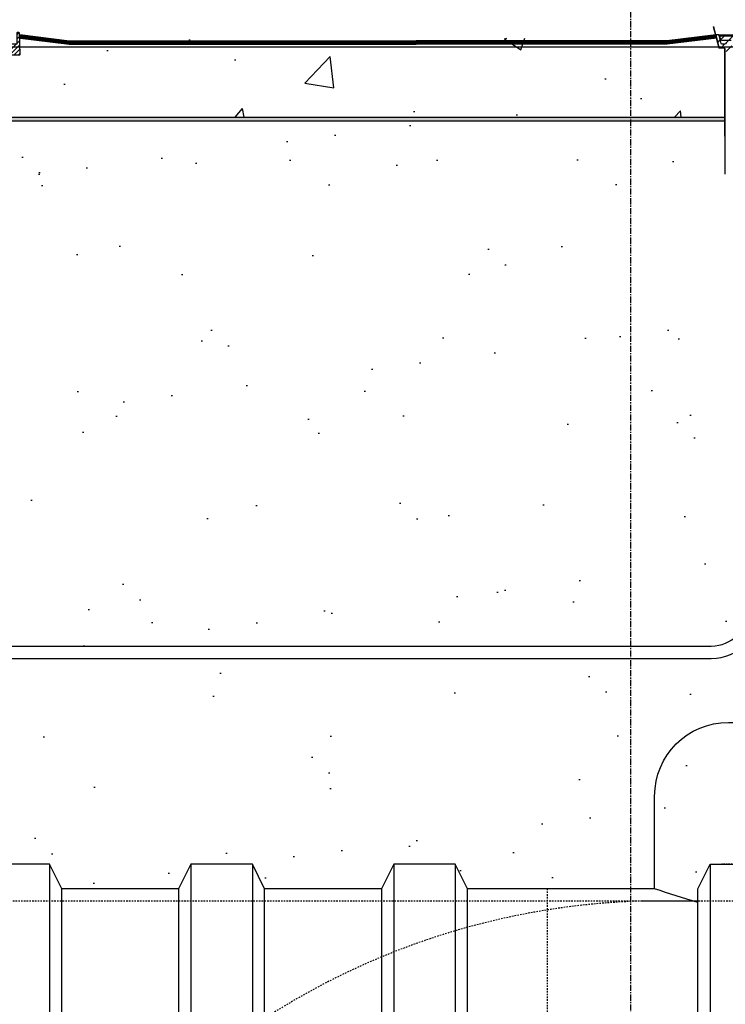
# Model space of a CAD drawing. Extents: x -169 to 2224, y 0 to 2796.
# Tile 341 of 530: x 1648 to 1706, y 906 to 986. Entities that reach past the tile are written whole.
import ezdxf

# ---------------------------------------------------------------- set-up
doc = ezdxf.new("R2010")
doc.units = 0
doc.header["$MEASUREMENT"] = 0
doc.header["$PDSIZE"] = 1
for name, pattern in [('CENTER1', [0.6625, 0.5, -0.075, 0.0125, -0.075]), ('HIDDEN3', [0.1875, 0.125, -0.0625]), ('HIDDEN5', [0.05, 0.025, -0.025])]:
    doc.linetypes.add(name, pattern=pattern)
doc.layers.get('DEFPOINTS').update_dxf_attribs({"linetype": 'CONTINUOUS'})
for name, color, linetype in [('CONCRETE-HATCH', 2, 'CONTINUOUS'), ('CONDUIT', 2, 'CONTINUOUS'), ('DIM', 3, 'CONTINUOUS'), ('PEAGRAVEL-HATCH', 3, 'CONTINUOUS'), ('SPILL-BUCKET', 1, 'CONTINUOUS'), ('TANK-MANHOLE-18', 2, 'CONTINUOUS'), ('TANK-MANHOLE-COVER-18', 2, 'CONTINUOUS'), ('TANK-MANHOLE-COVER-HATCH-18', 7, 'CONTINUOUS'), ('TANK-MANHOLE-HATCH-18', 7, 'CONTINUOUS'), ('TANK-SLAB', 6, 'CONTINUOUS'), ('TANK-UST', 5, 'CONTINUOUS'), ('TANK-UST-RIB', 7, 'CONTINUOUS')]:
    doc.layers.add(name, color=color, linetype=linetype)
doc.layers.add('FREEZE-LINES', color=8, linetype='CONTINUOUS', plot=False)
doc.styles.add('SIMPLEX', font='simplex')
doc.dimstyles.new('DIM64', dxfattribs={"dimscale": 64, "dimtxt": 0.09375, "dimasz": 0.09375, "dimexe": 0.0625, "dimexo": 0.0625, "dimgap": 0.046875, "dimtad": 1, "dimdec": 4, "dimzin": 3, "dimdsep": 46, "dimlunit": 4, "dimtxsty": 'SIMPLEX', "dimcen": 0, "dimclrd": 256, "dimclre": 256, "dimclrt": 256, "dimadec": 0, "dimazin": 0, "dimtfac": 1, "dimtdec": 4, "dimtmove": 0, "dimatfit": 3, "dimfxl": 1, "dimfrac": 2, "dimtolj": 1, "dimtzin": 0, "dimarcsym": 0})
pattern_1 = [(45, (-975.658, -2e-11), (-0.35355339, 0.35355339), [])]

# ---------------------------------------------------------------- blocks, each defined once
blk = doc.blocks.new('*D48')
at = {"layer": 'DEFPOINTS', "color": 0, "transparency": 16777216}
for p in [(2031.773, 978.296), (1368.547, 978.015), (2031.773, 700.523)]:
    blk.add_point(p, dxfattribs=at)
at = {"layer": 'DIM', "lineweight": -2, "transparency": 16777216}
for p, q in [((2031.773, 974.296), (2031.773, 696.523)), ((1368.547, 974.015), (1368.547, 696.523)), ((1374.547, 700.523), (2025.773, 700.523))]:
    blk.add_line(p, q, dxfattribs=at)
at = {"layer": 'DIM', "transparency": 16777216}
for points in [[(1374.547, 701.523), (1374.547, 699.523), (1368.547, 700.523)], [(2025.773, 701.523), (2025.773, 699.523), (2031.773, 700.523)]]:
    blk.add_solid(points, dxfattribs=at)
at = {"layer": 'DIM', "transparency": 16777216, "insert": (1700.16, 708.095), "char_height": 6, "attachment_point": 5, "style": 'SIMPLEX'}
blk.add_mtext('\\A1;55\'-3 1/4" (F.V. TANK SLAB)', dxfattribs=at)

msp = doc.modelspace()

# ---------------------------------------------------------------- hatches: boundary and pattern name
at = {"layer": 'CONCRETE-HATCH'}
h = msp.add_hatch(dxfattribs=at)
h.set_pattern_fill('AR-CONC', color=256, scale=2.67, style=0)
h.set_pattern_definition([(50, (-398.977, 12.002), (19.15085, -1.67548), [2.0025, -22.0275]), (355, (-398.977, 12.002), (-3.70466, 20.08353), [1.602, -17.622]), (100.4514, (-397.381, 11.862), (15.44619, 18.40805), [1.70186, -18.7205]), (46.1842, (-398.977, 17.342), (28.49534, -4.41936), [3.00375, -33.04125]), (96.6356, (-396.602, 16.974), (24.95547, 26.00897), [2.5528, -28.08076]), (351.1842, (-398.977, 17.342), (24.95547, 26.00897), [2.403, -26.433]), (21, (-396.307, 16.007), (15.93742, -10.74992), [2.0025, -22.0275]), (326, (-396.307, 16.007), (6.49652, 19.3615), [1.602, -17.622]), (71.4514, (-394.979, 15.111), (22.43394, 8.61158), [1.70186, -18.7205]), (37.5, (-398.977, 12.002), (0.324668, 8.888266), [0, -17.4084, 0, -17.889, 0, -17.68875]), (7.5, (-398.977, 12.002), (7.023957, 10.530793), [0, -10.1994, 0, -17.0079, 0, -6.74175]), (327.5, (-404.931, 12.002), (14.25306, -0.602215), [0, -6.675, 0, -20.826, 0, -27.6345]), (317.5, (-407.601, 12.002), (15.57107, 2.6728), [0, -8.6775, 0, -13.8306, 0, -19.6245])])
h.paths.add_polyline_path([(1705.62107, 983.89509), (1705.12538, 983.9417), (1704.91354, 984.73363), (1648.28554, 984.76597), (1648.28554, 978.29596), (1705.62107, 978.29596)])
at = {"layer": 'PEAGRAVEL-HATCH'}
h = msp.add_hatch(dxfattribs=at)
h.set_pattern_fill('AR-SAND', color=256, scale=7.5, style=0)
h.set_pattern_definition([(37.5, (-493.384, 31.247), (-0.47245, 14.45118), [0, -11.4, 0, -12.75, 0, -12.1875]), (7.5, (-493.384, 31.247), (13.27333, 21.1661), [0, -6.15, 0, -10.275, 0, -3.9375]), (327.5, (-502.609, 31.247), (23.356064, 0.04244), [0, -3.75, 0, -13.5, 0, -17.625]), (317.5, (-502.609, 31.247), (22.54595, 6.58257), [0, -1.875, 0, -8.85, 0, -10.125])])
h.paths.add_polyline_path([(1707.26344, 968.36731), (1706.00633, 969.62443), (1707.54125, 971.25629), (1707.54125, 973.7036), (1705.68075, 973.7036), (1705.67936, 978.29596), (1648.24082, 978.29596), (1648.24082, 967.14591), (1647.23396, 966.95192), (1647.16685, 965.18198), (1646.93843, 965.18198), (1646.91366, 963.3542), (1642.50182, 961.99078), (1642.42166, 960.77814), (1642.1935, 960.77817), (1642.19067, 935.26576), (1704.54125, 935.26576), (1707.54125, 938.26576)])
h.paths.add_polyline_path([(1712.72757, 930.05404), (1712.72757, 935.93084), (1710.78154, 937.39111), (1710.04162, 939.70884), (1710.04162, 973.7036), (1708.54125, 973.7036), (1708.54125, 938.26576), (1707.36967, 935.43733), (1704.54125, 934.26576), (1642.19421, 934.26576), (1642.19421, 923.08613), (1642.88357, 923.08613), (1642.52234, 917.24243), (1643.21868, 915.87407), (1644.6942, 915.52328), (1645.6942, 917.52328), (1650.35027, 918.21114), (1651.6942, 915.52328), (1661.1942, 915.52328), (1662.1942, 917.52328), (1667.1942, 917.52328), (1668.1942, 915.52328), (1677.6942, 915.52328), (1678.6942, 917.52328), (1683.6942, 917.52328), (1684.6942, 915.52328), (1703.4442, 915.52328), (1704.4442, 917.52328), (1705.40615, 917.52328), (1705.40615, 923.05328), (1707.16351, 927.29592), (1711.82837, 929.05404)])
at = {"layer": 'SPILL-BUCKET'}
h = msp.add_hatch(dxfattribs=at)
h.set_pattern_fill('ANSI31', scale=2, style=0)
h.set_pattern_definition([(45, (6751.53944, -316.10631), (-0.176776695, 0.176776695), [])])
edge = h.paths.add_edge_path()
edge.add_line((1647.00662, 984.23294), (1646.94842, 984.17052))
edge.add_line((1646.94842, 984.17052), (1646.99788, 982.75407))
edge.add_line((1646.99788, 982.75407), (1647.32319, 982.75407))
edge.add_line((1647.32319, 982.75407), (1647.34063, 983.25351))
edge.add_arc((1647.46552, 983.24919), 0.12496, -269.9813935, -181.9814413, ccw=False)
edge.add_line((1647.46548, 983.37415), (1648.25231, 983.37415))
edge.add_arc((1648.25233, 983.43663), 0.06248, -90.0192844, 1.9807391)
edge.add_line((1648.31477, 983.43879), (1648.25588, 985.12513))
edge.add_arc((1648.19344, 985.12293), 0.06248, -357.9813596, -269.9813832)
edge.add_line((1648.19342, 985.18541), (1648.05158, 985.18541))
edge.add_arc((1648.05159, 985.15417), 0.03124, -269.9804251, -179.9804251)
edge.add_line((1648.02036, 985.15416), (1648.02036, 984.24793))
edge.add_arc((1648.00505, 984.24824), 0.01531, -91.1872154, -1.1872154, ccw=False)
edge.add_line((1648.00473, 984.23294), (1647.00662, 984.23294))
at = {"layer": 'TANK-MANHOLE-COVER-HATCH-18', "linetype": 'Continuous'}
h = msp.add_hatch(dxfattribs=at)
h.set_pattern_fill('LINE', color=256, scale=4, angle=45, style=0)
h.set_pattern_definition(pattern_1)
h.paths.add_polyline_path([(1705.22102, 984.92178), (1705.22657, 984.85798), (1705.31849, 984.60612, 0.31505809), (1705.40656, 984.54451), (1706.15865, 984.54451, -0.20068244), (1706.22539, 984.5166), (1706.32494, 984.41569, 0.20068244), (1706.39168, 984.38778), (1706.73148, 984.38778), (1707.07128, 984.38778, 0.20067998), (1707.13802, 984.41569), (1707.23757, 984.5166, -0.20067998), (1707.30431, 984.54451), (1713.02299, 984.54451, -0.38336671), (1713.27157, 984.32108), (1713.36706, 983.42753, 0.38336671), (1713.52242, 983.28788), (1713.54925, 983.28788, 0.38336671), (1713.70461, 983.42753), (1713.80006, 984.32073, -0.38376912), (1714.04903, 984.54451), (1715.91179, 984.54451, -0.38581775), (1716.16235, 984.31895), (1716.25616, 983.42777, 0.38381878), (1716.41155, 983.28788), (1716.43981, 983.28788, 0.38381878), (1716.59521, 983.42777), (1716.6892, 984.32069, -0.38381878), (1716.93782, 984.54451), (1722.6579, 984.54451, -0.20067998), (1722.72464, 984.5166), (1722.82418, 984.41569, 0.20067998), (1722.89093, 984.38778), (1723.23073, 984.38778), (1723.57053, 984.38778, 0.20068244), (1723.63727, 984.41569), (1723.73682, 984.5166, -0.20068244), (1723.80356, 984.54451), (1724.55427, 984.54451, 0.31505687), (1724.64233, 984.60612), (1724.73425, 984.85798), (1724.7398, 984.92178), (1714.9811, 984.92178)])
at = {"layer": 'TANK-MANHOLE-HATCH-18', "linetype": 'Continuous'}
h = msp.add_hatch(dxfattribs=at)
h.set_pattern_fill('LINE', color=256, scale=4, angle=45, style=0)
h.set_pattern_definition(pattern_1)
h.paths.add_polyline_path([(1705.75225, 983.73304), (1705.78692, 983.34482, 0.45806569), (1705.86381, 983.28962, 0.46914088), (1705.94086, 983.3471), (1705.9548, 983.61191, -0.39889443), (1706.07962, 983.73034), (1707.00751, 983.73034, 0.39805028), (1707.19472, 983.90744), (1707.20584, 984.1076), (1705.97972, 984.1076), (1705.96028, 984.48523, 0.39923087), (1705.89786, 984.54451), (1705.81884, 984.54451, 0.39953151), (1705.75642, 984.48516), (1705.75027, 984.36321, -0.39953151), (1705.60983, 984.22966), (1705.43156, 984.22966, -0.34858266), (1705.34026, 984.30212), (1705.19068, 984.94341, 0.34699278), (1705.1003, 985.01471), (1704.91722, 985.01471), (1705.13505, 984.07537, 0.34818324), (1705.25682, 983.97861), (1705.53726, 983.97861, -0.40020821), (1705.6316, 983.88936), (1705.63712, 983.78998), (1705.69, 983.78998, -0.38836603)])
at = {"layer": 'TANK-SLAB'}
msp.add_hatch(color=256, dxfattribs=at).paths.add_polyline_path([(1705.68085, 978.01471), (1705.68085, 978.29596), (1647.17817, 978.29596), (1647.17817, 978.01471)])

# ---------------------------------------------------------------- linework, layer by layer
at = {"layer": 'CONDUIT'}
for p, q in [((1642.19421, 935.26576), (1704.54478, 935.26576)), ((1642.1941, 934.26576), (1704.54478, 934.26576))]:
    msp.add_line(p, q, dxfattribs=at)
for radius in [3, 4]:
    msp.add_arc((1704.54478, 938.26576), radius, 270, 0, dxfattribs=at)
at = {"layer": 'DEFPOINTS'}
for points in [[(1704.70475, 985.6718), (1705.16384, 983.95668), (1705.54974, 983.95668), (1705.59457, 983.9299), (1705.62107, 983.87998), (1705.62107, 976.75093)], [(1704.71099, 985.6718), (1705.17009, 983.95668), (1705.55598, 983.95668), (1705.60081, 983.9299), (1705.62732, 983.87998), (1705.62732, 976.75093)]]:
    msp.add_lwpolyline(points, dxfattribs=at)
at = {"layer": 'FREEZE-LINES', "color": 8, "linetype": 'CENTER1'}
msp.add_line((1698, 564.00736), (1698, 1104.00736), dxfattribs=at)
at = {"layer": 'FREEZE-LINES', "linetype": 'Continuous'}
msp.add_line((1468.41345, 984.01471), (1934.57169, 984.01471), dxfattribs=at)
at = {"layer": 'SPILL-BUCKET', "color": 2, "linetype": 'Continuous'}
msp.add_lwpolyline([(1647.00662, 984.23294), (1646.94842, 984.17052), (1646.99788, 982.75407), (1647.32319, 982.75407), (1647.34063, 983.25351, -0.40402598), (1647.46548, 983.37415), (1648.25231, 983.37415, 0.42447494), (1648.31477, 983.43879), (1648.25588, 985.12513, 0.40402611), (1648.19342, 985.18541), (1648.05158, 985.18541, 0.41421356), (1648.02036, 985.15416), (1648.02036, 984.24793, -0.41421356), (1648.00473, 984.23294), (1647.00662, 984.23294)], format="xyb", dxfattribs=at)
at = {"layer": 'TANK-MANHOLE-18', "color": 7, "linetype": 'Continuous'}
msp.add_line((1705.11279, 985.01471), (1724.86052, 985.01471), dxfattribs=at)
at = {"layer": 'TANK-MANHOLE-18', "linetype": 'Continuous'}
msp.add_lwpolyline([(1705.75027, 984.36321, -0.39953151), (1705.60983, 984.22966), (1705.43156, 984.22966, -0.34858266), (1705.34026, 984.30212), (1705.19092, 984.94238, 0.35017412), (1705.1003, 985.01471), (1704.91722, 985.01471), (1705.13498, 984.0757, 0.3489397), (1705.25682, 983.97861), (1705.53726, 983.97861, -0.39805274), (1705.63156, 983.89006), (1705.63712, 983.78998), (1705.69, 983.78998, -0.38836603)], format="xyb", dxfattribs=at)
msp.add_lwpolyline([(1705.6829, 983.75669), (1705.63574, 983.75669), (1705.63574, 973.7036), (1705.6829, 973.7036), (1705.6829, 983.78998)], dxfattribs=at)
at = {"layer": 'TANK-MANHOLE-COVER-18', "linetype": 'Continuous'}
msp.add_lwpolyline([(1706.15865, 984.54451), (1705.40656, 984.54451, -0.31505809), (1705.31849, 984.60612), (1705.22657, 984.85798), (1705.22102, 984.92178), (1714.9811, 984.92178)], format="xyb", dxfattribs=at)
at = {"layer": 'TANK-SLAB'}
for p, q in [((1647.17564, 978.29596), (1705.6829, 978.29596)), ((1647.17564, 978.01471), (1705.6829, 978.01471))]:
    msp.add_line(p, q, dxfattribs=at)
at = {"layer": 'TANK-SLAB', "const_width": 0.29}
msp.add_lwpolyline([(1648.28812, 984.87205), (1652.30701, 984.36969), (1700.92223, 984.36961), (1704.88182, 984.86456)], dxfattribs=at)
at = {"layer": 'TANK-SLAB'}
for points in [[(1648.28812, 985.01778), (1652.30701, 984.51542), (1680.51382, 984.51542)], [(1648.29806, 984.7331), (1652.2895, 984.23417), (1680.51382, 984.23417)], [(1704.91722, 985.01471), (1700.92223, 984.51534), (1680.51382, 984.51542)], [(1704.9811, 984.73926), (1700.93974, 984.23409), (1680.51382, 984.23417)]]:
    msp.add_lwpolyline(points, dxfattribs=at)
at = {"layer": 'TANK-UST'}
for p, q in [((1661.19774, 915.52328), (1651.69774, 915.52328)), ((1677.69774, 915.52328), (1668.19774, 915.52328)), ((1699.93405, 915.52328), (1684.69774, 915.52328))]:
    msp.add_line(p, q, dxfattribs=at)
at = {"layer": 'TANK-UST', "color": 2, "linetype": 'HIDDEN3'}
msp.add_line((1691.19774, 915.52328), (1691.19774, 793.52328), dxfattribs=at)
at = {"layer": 'TANK-UST', "color": 5, "linetype": 'Continuous'}
for points in [[(1699.93405, 915.52328), (1699.93405, 923.05328, -0.41421356), (1705.93405, 929.05328), (1723.93249, 929.05328, -0.41421356), (1729.93249, 923.05328), (1729.93249, 915.52328)], [(1703.44774, 914.39069, -0.01320489), (1699.93405, 915.52328)]]:
    msp.add_lwpolyline(points, format="xyb", dxfattribs=at)
at = {"layer": 'TANK-UST', "color": 2, "linetype": 'HIDDEN3'}
for points in [[(1776.93978, 794.52328), (1717.67839, 794.52328), (1677.19545, 794.52328), (1675.69545, 795.52328), (1669.69545, 795.52328), (1668.19545, 794.52328), (1661.19545, 794.52328), (1659.69545, 795.52328), (1653.69545, 795.52328), (1652.19545, 794.52328), (1627.98953, 794.52328), (1626.48838, 795.52404), (1620.48838, 795.52404), (1618.98723, 794.52328), (1574.69794, 794.52328), (1573.19794, 795.52328), (1551.19794, 795.52328), (1549.69794, 794.52328), (1492.67839, 794.52328), (1488.18519, 794.52328, -0.9539575), (1488.18519, 914.52328), (1492.67839, 914.52328), (1717.67839, 914.52328), (1816.69774, 914.52328)], [(1703.44774, 794.52328), (1698.93108, 794.52328, -0.97023306), (1698.93108, 914.52328), (1703.44774, 914.52328)]]:
    msp.add_lwpolyline(points, format="xyb", dxfattribs=at)
at = {"layer": 'TANK-UST-RIB', "color": 7}
for p, q in [((1650.69774, 917.52328), (1650.69774, 791.52328)), ((1662.19774, 917.52328), (1662.19774, 791.52328)), ((1667.19774, 917.52328), (1667.19774, 791.52328)), ((1678.69774, 917.52328), (1678.69774, 791.52328)), ((1683.69774, 917.52328), (1683.69774, 791.52328)), ((1704.44774, 917.52328), (1704.44774, 791.52328))]:
    msp.add_line(p, q, dxfattribs=at)
at = {"layer": 'TANK-UST-RIB', "color": 5}
for points in [[(1645.69774, 791.52328), (1650.69774, 791.52328), (1651.69774, 793.52328), (1651.69774, 915.52328), (1650.69774, 917.52328), (1645.69774, 917.52328), (1644.69774, 915.52328), (1644.69774, 793.52328)], [(1662.19774, 791.52328), (1667.19774, 791.52328), (1668.19774, 793.52328), (1668.19774, 915.52328), (1667.19774, 917.52328), (1662.19774, 917.52328), (1661.19774, 915.52328), (1661.19774, 793.52328)], [(1678.69774, 791.52328), (1683.69774, 791.52328), (1684.69774, 793.52328), (1684.69774, 915.52328), (1683.69774, 917.52328), (1678.69774, 917.52328), (1677.69774, 915.52328), (1677.69774, 793.52328)], [(1710.44774, 915.52328), (1710.44774, 793.52328), (1709.44774, 791.52328), (1704.44774, 791.52328), (1703.44774, 793.52328), (1703.44774, 915.52328), (1704.44774, 917.52328), (1705.40969, 917.52328), (1709.44774, 917.52328)]]:
    msp.add_lwpolyline(points, close=True, dxfattribs=at)
at = {"layer": 'TANK-UST-RIB', "color": 7, "linetype": 'HIDDEN5', "ltscale": 0.5}
msp.add_lwpolyline([(1710.44774, 914.70619), (1710.44774, 915.52328), (1709.44774, 917.52328), (1705.40969, 917.52328)], dxfattribs=at)

# ---------------------------------------------------------------- dimensions: what is measured, and where the dimension line sits
at = {"layer": 'DIM'}
dim = msp.add_linear_dim(base=(2031.77254, 700.52328), p1=(1368.54722, 978.01471), p2=(2031.77254, 978.29596), angle=0, text='<> (F.V. TANK SLAB)', dimstyle='DIM64', dxfattribs=at)
dim.commit()
dim.dimension.update_dxf_attribs({"geometry": '*D48', "text_midpoint": (1700.15988, 708.09471)})

doc.saveas('drawing.dxf')
